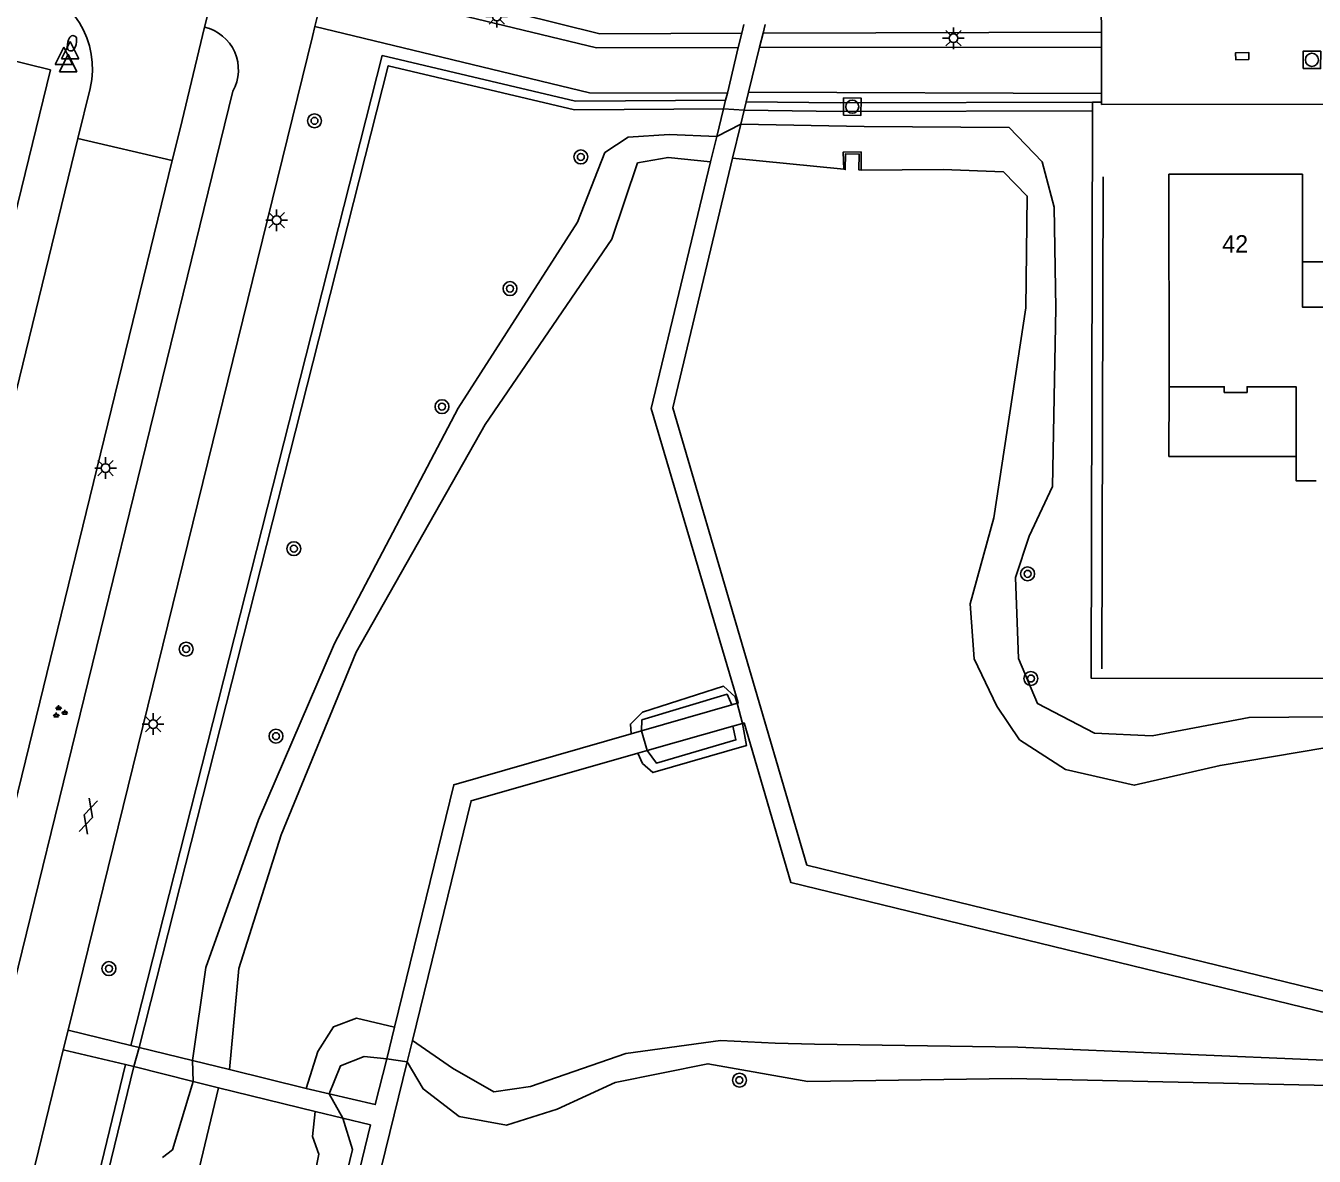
# Model space of a CAD drawing. Extents: x 125000 to 129004, y 397500 to 399008.
# Drawn here: x 126820 to 126894, y 398005.2 to 398070.1 of the extents above; entities that cross this region are included whole.
import ezdxf

# ---------------------------------------------------------------- set-up
doc = ezdxf.new("R2010")
doc.units = 0
for name, color, linetype in [('gg-afsc-faunaraster', 7, 'Continuous'), ('gg-afsc-hekwerk', 7, 'Continuous'), ('gg-anno-huisnummerreeks BGT', 7, 'Continuous'), ('gg-bbg-hoofdgebouw', 7, 'Continuous'), ('gg-bbg-luifel en loopbrug', 7, 'Continuous'), ('gg-knt-BGT kruinlijn', 7, 'Continuous'), ('gg-knt-bovenkant onderkant talud', 7, 'Continuous'), ('gg-knt-verharding', 7, 'Continuous'), ('gg-kwrk-kunstwerk', 7, 'Continuous'), ('gg-kwrk-kunstwerk niveau 01', 7, 'Continuous'), ('gg-kwrk-uitstroombak niveau min 01', 7, 'Continuous'), ('gt-grn-groengrens', 7, 'Continuous'), ('gt-symb-boom', 7, 'Continuous'), ('gt-symb-brandkraan', 7, 'Continuous'), ('gt-symb-gesloten verharding', 7, 'Continuous'), ('gt-symb-groenvak', 7, 'Continuous'), ('gt-symb-kolk center center', 7, 'Continuous'), ('gt-symb-lichtmast', 7, 'Continuous'), ('gt-symb-rioolschacht', 7, 'Continuous'), ('gt-symb-waterafsluiter', 7, 'Continuous')]:
    doc.layers.add(name, color=color, linetype=linetype)

# ---------------------------------------------------------------- blocks, each defined once
blk = doc.blocks.new('gt0-LMAST')
at = {"layer": 'gt-symb-lichtmast'}
for p, q in [((-0.182, 0.173), (-0.447, 0.438)), ((-0.005, 0.246), (-0.005, 0.621)), ((0.172, 0.173), (0.437, 0.438)), ((-0.255, -0.004), (-0.63, -0.004)), ((-0.182, -0.181), (-0.447, -0.446)), ((-0.005, -0.254), (-0.005, -0.629)), ((0.437, -0.446), (0.172, -0.181)), ((0.245, -0.004), (0.62, -0.004))]:
    blk.add_line(p, q, dxfattribs=at)
blk.add_circle((-0.005, -0.004), 0.25, dxfattribs=at)
blk = doc.blocks.new('gt0-KOLKCC')
at = {"layer": 'gt-symb-kolk center center'}
blk.add_lwpolyline([(-0.375, 0.2), (0.375, 0.2), (0.375, -0.2), (-0.375, -0.2)], close=True, dxfattribs=at)
blk = doc.blocks.new('gt0-RS')
at = {"layer": 'gt-symb-rioolschacht'}
blk.add_lwpolyline([(-0.5, -0.5), (0.5, -0.5), (0.5, 0.5), (-0.5, 0.5)], close=True, dxfattribs=at)
blk.add_circle((0, 0), 0.375, dxfattribs=at)
blk = doc.blocks.new('gt0-WAFSL')
at = {"layer": 'gt-symb-waterafsluiter'}
for p, q in [((-0.5, -0.333), (0, 0.667)), ((0, 0.667), (0.5, -0.333)), ((0.5, -0.333), (-0.5, -0.333))]:
    blk.add_line(p, q, dxfattribs=at)
blk = doc.blocks.new('gt0-BR')
at = {"layer": 'gt-symb-brandkraan'}
for centre, radius, start, end in [((-0.244, 0), 0.206, 107.56694, 252.43307), ((0.599, -2.664), 3, 106.89205, 107.56694), ((0, -0.691), 0.938, 73.10799, 106.89205), ((-0.599, -2.664), 3, 72.43309, 73.10799), ((0.244, 0), 0.206, 287.56695, 72.43309), ((0.599, 2.664), 3, 252.43307, 253.10797), ((0, 0.691), 0.938, 253.10797, 286.89206), ((-0.599, 2.664), 3, 286.89206, 287.56695)]:
    blk.add_arc(centre, radius, start, end, dxfattribs=at)
blk = doc.blocks.new('gt0-BOOM')
at = {"layer": 'gt-symb-boom'}
for radius in [0.4, 0.2]:
    blk.add_circle((0, 0), radius, dxfattribs=at)
blk = doc.blocks.new('gt0-GESVH1')
at = {"layer": 'gt-symb-gesloten verharding'}
for p, q in [((-0.992, -0.261), (0.008, 0.239)), ((0.008, -0.261), (-0.992, 0.239)), ((0.008, 0.239), (1.008, -0.261)), ((1.008, 0.239), (0.008, -0.261))]:
    blk.add_line(p, q, dxfattribs=at)
blk = doc.blocks.new('gt0-GRVAK')
at = {"layer": 'gt-symb-groenvak'}
for p, q in [((-0.11, 0.189), (-0.228, 0.24)), ((-0.182, 0.153), (0.088, 0.153)), ((-0.091, 0.211), (-0.156, 0.322)), ((-0.047, 0.214), (-0.047, 0.393)), ((-0.004, 0.211), (0.061, 0.322)), ((0.015, 0.189), (0.133, 0.24)), ((0.262, -0.052), (0.197, 0.059)), ((0.305, -0.049), (0.305, 0.13)), ((0.349, -0.052), (0.414, 0.059)), ((-0.245, -0.228), (-0.363, -0.177)), ((-0.318, -0.264), (-0.047, -0.264)), ((-0.226, -0.206), (-0.291, -0.095)), ((-0.183, -0.203), (-0.183, -0.024)), ((-0.139, -0.206), (-0.074, -0.095)), ((-0.12, -0.228), (-0.002, -0.177)), ((0.243, -0.074), (0.125, -0.023)), ((0.17, -0.11), (0.441, -0.11)), ((0.368, -0.074), (0.486, -0.023))]:
    blk.add_line(p, q, dxfattribs=at)

msp = doc.modelspace()

# ---------------------------------------------------------------- linework, layer by layer
at = {"layer": 'gg-afsc-faunaraster'}
for p, q in [((126861.277, 398065.275), (126860.098, 398065.363)), ((126826.53, 398011.424), (126826.221, 398010.325)), ((126826.221, 398010.325), (126810.54, 397946.123))]:
    msp.add_line(p, q, dxfattribs=at)
for points in [[(126860.098, 398065.363), (126851.532, 398065.307), (126840.839, 398067.829), (126826.53, 398011.424)], [(126881.302, 398065.246), (126866.807, 398065.212), (126861.277, 398065.275)]]:
    msp.add_lwpolyline(points, dxfattribs=at)
at = {"layer": 'gg-afsc-hekwerk'}
msp.add_line((126881.916, 398061.458), (126881.831, 398033.173), dxfattribs=at)
at = {"layer": 'gg-bbg-hoofdgebouw'}
msp.add_line((126885.694, 398049.389), (126885.692, 398061.595), dxfattribs=at)
for points in [[(126885.692, 398061.595), (126893.356, 398061.601), (126893.36, 398056.571)], [(126893.36, 398056.571), (126893.362, 398053.971), (126897.973, 398053.962)], [(126892.996, 398045.375), (126892.995, 398049.391), (126890.179, 398049.39), (126890.179, 398049.061), (126888.87, 398049.06), (126888.87, 398049.39), (126885.694, 398049.389)], [(126894.154, 398043.987), (126892.996, 398043.987), (126892.996, 398045.375)]]:
    msp.add_lwpolyline(points, dxfattribs=at)
at = {"layer": 'gg-bbg-luifel en loopbrug'}
for points in [[(126897.973, 398053.962), (126897.978, 398056.562), (126893.36, 398056.571)], [(126885.694, 398049.389), (126885.686, 398045.389), (126892.996, 398045.375)]]:
    msp.add_lwpolyline(points, dxfattribs=at)
at = {"layer": 'gg-knt-BGT kruinlijn'}
for points in [[(126899.388, 398030.464), (126890.294, 398030.387), (126884.718, 398029.327), (126881.413, 398029.477), (126878.139, 398031.187), (126877.041, 398033.775), (126876.883, 398038.427), (126877.663, 398040.803), (126878.998, 398043.663), (126879.196, 398053.896), (126879.101, 398059.709), (126878.405, 398062.306), (126876.502, 398064.286), (126868.186, 398064.344), (126861.085, 398064.473)], [(126859.713, 398063.777), (126856.97, 398063.892), (126854.627, 398063.726), (126853.288, 398062.846), (126851.715, 398058.843), (126844.848, 398048.168), (126837.746, 398034.629), (126833.388, 398024.504), (126830.367, 398016.02), (126829.594, 398010.672)], [(126860.568, 398031.113), (126860.301, 398031.72), (126855.416, 398030.242), (126855.388, 398029.623)], [(126855.722, 398028.489), (126856.25, 398027.754), (126860.807, 398029.096), (126860.626, 398029.888)], [(126840.758, 398010.776), (126839.457, 398010.914), (126838.104, 398010.375), (126837.453, 398008.753)], [(126908.789, 398009.958), (126907.618, 398009.074), (126903.057, 398009.207), (126894.895, 398009.237), (126876.66, 398009.649), (126864.95, 398009.462), (126859.206, 398010.487), (126853.884, 398009.409), (126850.536, 398007.882), (126847.641, 398006.968), (126844.907, 398007.468), (126842.845, 398009.041), (126841.925, 398010.607)], [(126827.87, 398005.103), (126828.449, 398005.553), (126829.627, 398009.473)], [(126838.227, 398007.36), (126838.785, 398005.559), (126836.117, 397994.582), (126835.992, 397993.525), (126836.407, 397992.941)]]:
    msp.add_lwpolyline(points, dxfattribs=at)
at = {"layer": 'gg-knt-bovenkant onderkant talud'}
for p, q in [((126867.008, 398061.882), (126860.619, 398062.524)), ((126829.977, 398004.47), (126831.087, 398009.105))]:
    msp.add_line(p, q, dxfattribs=at)
for points in [[(126859.358, 398062.305), (126856.912, 398062.563), (126855.16, 398062.246), (126853.688, 398057.863), (126846.41, 398047.219), (126838.997, 398034.131), (126834.683, 398023.643), (126832.248, 398015.971), (126831.708, 398010.156)], [(126894.643, 398028.645), (126888.623, 398027.629), (126883.697, 398026.494), (126879.752, 398027.396), (126877.111, 398029.095), (126875.811, 398031.045), (126874.505, 398033.751), (126874.275, 398036.921), (126875.62, 398041.856), (126877.462, 398053.927), (126877.549, 398060.34), (126876.177, 398061.733), (126872.714, 398061.874), (126867.998, 398061.837)], [(126854.797, 398029.453), (126854.755, 398030.011), (126855.438, 398030.689), (126860.104, 398032.184), (126860.76, 398031.581), (126860.883, 398031.203)], [(126861.181, 398030.046), (126861.414, 398028.771), (126856.046, 398027.221), (126855.436, 398027.749), (126855.173, 398028.332)], [(126841.193, 398012.601), (126839.007, 398013.114), (126837.695, 398012.62), (126836.793, 398011.194), (126836.118, 398009.076)], [(126906.168, 398010.611), (126903.178, 398010.471), (126895.039, 398010.669), (126877.012, 398011.436), (126865.331, 398011.611), (126863.074, 398011.665), (126859.931, 398011.829), (126854.48, 398011.085), (126849.003, 398009.177), (126846.908, 398008.88), (126844.53, 398010.241), (126842.223, 398011.824)], [(126836.639, 398007.748), (126836.484, 398006.312), (126836.858, 398005.288), (126834.848, 397995.217), (126834.738, 397993.19), (126835.75, 397992.262)]]:
    msp.add_lwpolyline(points, dxfattribs=at)
at = {"layer": 'gg-knt-verharding'}
for p, q in [((126830.277, 398070.054), (126831.115, 398073.413)), ((126836.62, 398070.087), (126837.242, 398072.627)), ((126852.796, 398068.864), (126837.242, 398072.627)), ((126881.805, 398071.154), (126881.809, 398069.771)), ((126836.481, 398069.517), (126822.445, 398012.418)), ((126836.481, 398069.517), (126836.62, 398070.087)), ((126852.407, 398066.275), (126836.62, 398070.087)), ((126860.942, 398068.874), (126861.147, 398069.702)), ((126861.147, 398069.702), (126861.271, 398070.202)), ((126862.372, 398069.706), (126862.176, 398068.902)), ((126862.494, 398070.206), (126862.372, 398069.706)), ((126881.809, 398069.771), (126881.812, 398068.882)), ((126860.942, 398068.874), (126852.796, 398068.864)), ((126860.942, 398068.874), (126860.32, 398066.264)), ((126862.176, 398068.902), (126861.54, 398066.317)), ((126862.176, 398068.902), (126881.812, 398068.882)), ((126881.812, 398068.882), (126881.821, 398066.243)), ((126819.106, 398014.089), (126831.905, 398066.368)), ((126823.001, 398063.654), (126823.713, 398066.533)), ((126860.32, 398066.264), (126852.407, 398066.275)), ((126860.22, 398065.857), (126860.098, 398065.363)), ((126860.32, 398066.264), (126860.22, 398065.857)), ((126861.54, 398066.317), (126861.401, 398065.767)), ((126881.821, 398066.243), (126861.54, 398066.317)), ((126881.821, 398066.243), (126881.823, 398065.74)), ((126860.098, 398065.363), (126859.713, 398063.777)), ((126861.085, 398064.473), (126861.277, 398065.275)), ((126861.401, 398065.767), (126861.277, 398065.275)), ((126881.823, 398065.74), (126881.823, 398065.615)), ((126881.823, 398065.615), (126993.345, 398065.669)), ((126811.402, 398016.112), (126823.001, 398063.654)), ((126823.001, 398063.654), (126828.429, 398062.393)), ((126816.555, 398013.853), (126828.429, 398062.393)), ((126822.445, 398012.418), (126822.169, 398011.298)), ((126826.051, 398011.541), (126822.445, 398012.418)), ((126822.169, 398011.298), (126825.742, 398010.44)), ((126826.53, 398011.424), (126826.051, 398011.541)), ((126829.594, 398010.672), (126826.53, 398011.424)), ((126825.742, 398010.44), (126826.221, 398010.325)), ((126826.221, 398010.325), (126829.627, 398009.473)), ((126841.925, 398010.607), (126837.454, 397992.341))]:
    msp.add_line(p, q, dxfattribs=at)
for points in [[(126830.277, 398070.054), (126828.884, 398064.205), (126828.429, 398062.393)], [(126818.714, 398068.275), (126821.433, 398067.593), (126808.551, 398014.92), (126807.126, 398015.318)], [(126822.169, 398011.298), (126819.913, 398002.119), (126808.626, 397955.925), (126807.677, 397952.13)], [(126840.758, 398010.776), (126840.095, 398008.141), (126837.453, 398008.753)], [(126838.227, 398007.36), (126839.816, 398006.976), (126836.407, 397992.941)]]:
    msp.add_lwpolyline(points, dxfattribs=at)
for centre, radius, start, end in [((126818.832, 398067.66), 5.01, 347.00299, 76.3612), ((126829.715, 398067.603), 2.515, 330.582, 77.07733)]:
    msp.add_arc(centre, radius, start, end, dxfattribs=at)
at = {"layer": 'gg-kwrk-kunstwerk'}
for p, q in [((126860.568, 398031.113), (126855.388, 398029.623)), ((126860.883, 398031.203), (126860.568, 398031.113)), ((126860.626, 398029.888), (126855.722, 398028.489)), ((126861.181, 398030.046), (126860.626, 398029.888))]:
    msp.add_line(p, q, dxfattribs=at)
at = {"layer": 'gg-kwrk-kunstwerk niveau 01'}
for p, q in [((126861.085, 398064.473), (126859.713, 398063.777)), ((126861.085, 398064.473), (126860.619, 398062.524)), ((126859.713, 398063.777), (126859.358, 398062.305)), ((126860.883, 398031.203), (126861.181, 398030.046)), ((126855.388, 398029.623), (126854.797, 398029.453)), ((126855.388, 398029.623), (126855.722, 398028.489)), ((126855.722, 398028.489), (126855.173, 398028.332)), ((126841.193, 398012.601), (126840.758, 398010.776)), ((126842.223, 398011.824), (126841.925, 398010.607)), ((126829.594, 398010.672), (126829.627, 398009.473)), ((126831.708, 398010.156), (126829.594, 398010.672)), ((126841.925, 398010.607), (126840.758, 398010.776)), ((126836.118, 398009.076), (126831.708, 398010.156)), ((126829.627, 398009.473), (126831.087, 398009.105)), ((126831.087, 398009.105), (126836.639, 398007.748)), ((126837.453, 398008.753), (126836.118, 398009.076)), ((126838.227, 398007.36), (126837.453, 398008.753)), ((126836.639, 398007.748), (126838.227, 398007.36))]:
    msp.add_line(p, q, dxfattribs=at)
for points in [[(126859.358, 398062.305), (126855.952, 398048.141), (126860.948, 398031.222), (126860.883, 398031.203)], [(126860.619, 398062.524), (126857.187, 398048.186), (126864.895, 398021.903), (126912.85, 398010.198)], [(126906.168, 398010.611), (126863.973, 398020.904), (126861.285, 398030.076), (126861.181, 398030.046)], [(126854.797, 398029.453), (126844.604, 398026.522), (126841.193, 398012.601)], [(126842.223, 398011.824), (126845.595, 398025.6), (126855.173, 398028.332)]]:
    msp.add_lwpolyline(points, dxfattribs=at)
at = {"layer": 'gg-kwrk-uitstroombak niveau min 01'}
for points in [[(126867.008, 398061.882), (126866.975, 398062.876), (126867.999, 398062.88), (126867.998, 398061.837)], [(126867.998, 398061.837), (126867.875, 398061.848), (126867.901, 398062.756), (126867.1, 398062.763), (126867.097, 398061.869), (126867.008, 398061.882)]]:
    msp.add_lwpolyline(points, dxfattribs=at)
at = {"layer": 'gt-grn-groengrens'}
for p, q in [((126881.809, 398069.771), (126862.372, 398069.706)), ((126881.303, 398065.739), (126881.302, 398065.246)), ((126881.823, 398065.74), (126881.303, 398065.739)), ((126825.742, 398010.44), (126810.061, 397946.24))]:
    msp.add_line(p, q, dxfattribs=at)
for points in [[(126861.147, 398069.702), (126852.992, 398069.674), (126841.26, 398072.6), (126862.15, 398158.704)], [(126826.051, 398011.541), (126840.48, 398068.42), (126851.588, 398065.8), (126860.22, 398065.857)], [(126881.303, 398065.739), (126866.809, 398065.705), (126861.401, 398065.767)], [(126881.302, 398065.246), (126881.214, 398032.653), (126935.557, 398032.596)]]:
    msp.add_lwpolyline(points, dxfattribs=at)

# ---------------------------------------------------------------- block references
at = {"layer": 'gt-symb-boom'}
for p in [(126836.601, 398064.668), (126851.901, 398062.593), (126847.833, 398055.029), (126843.924, 398048.247), (126835.415, 398040.085), (126877.569, 398038.638), (126829.227, 398034.315), (126877.758, 398032.627), (126834.388, 398029.313), (126824.792, 398015.957), (126861.015, 398009.548)]:
    msp.add_blockref('gt0-BOOM', p, dxfattribs=at)
at = {"layer": 'gt-symb-brandkraan', "rotation": -104.18918015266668}
msp.add_blockref('gt0-BR', (126822.667, 398069.123), dxfattribs=at)
at = {"layer": 'gt-symb-gesloten verharding', "rotation": 73.01526746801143}
msp.add_blockref('gt0-GESVH1', (126823.598, 398024.712), dxfattribs=at)
at = {"layer": 'gt-symb-groenvak'}
msp.add_blockref('gt0-GRVAK', (126821.949, 398030.694), dxfattribs=at)
at = {"layer": 'gt-symb-kolk center center', "rotation": -178.53119928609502}
msp.add_blockref('gt0-KOLKCC', (126889.902, 398068.391), dxfattribs=at)
at = {"layer": 'gt-symb-lichtmast'}
for p in [(126847.074, 398070.663), (126873.313, 398069.416), (126834.432, 398058.961), (126824.604, 398044.722), (126827.333, 398030.011)]:
    msp.add_blockref('gt0-LMAST', p, dxfattribs=at)
at = {"layer": 'gt-symb-rioolschacht'}
for p, rotation in [((126893.903, 398068.174), -0.540662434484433), ((126867.495, 398065.482), -0.7182782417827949)]:
    msp.add_blockref('gt0-RS', p, dxfattribs=dict(at, rotation=rotation))
at = {"layer": 'gt-symb-waterafsluiter'}
for p in [(126822.207, 398068.236), (126822.557, 398068.568), (126822.453, 398067.823)]:
    msp.add_blockref('gt0-WAFSL', p, dxfattribs=at)

# ---------------------------------------------------------------- texts
at = {"layer": 'gg-anno-huisnummerreeks BGT'}
msp.add_text('42', height=1, dxfattribs=at).set_placement((126888.75, 398057.098))

doc.saveas('drawing.dxf')
